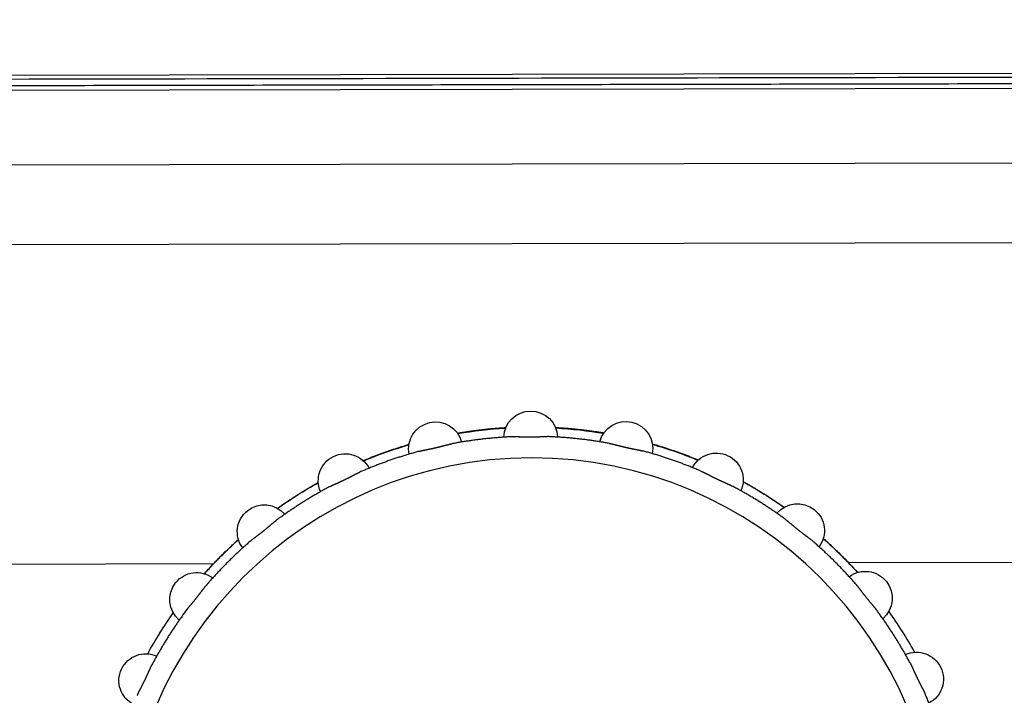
# Model space of a CAD drawing. Header units: millimetres. Extents: x 40090 to 187415, y -53271 to 40260.
# Tile 332 of 406: x 143168 to 143198, y 14484 to 14504. Entities that reach past the tile are written whole.
import ezdxf

# ---------------------------------------------------------------- set-up
doc = ezdxf.new("R2010")
doc.units = ezdxf.units.MM
doc.layers.add('AVM_projektor', color=6, linetype='Continuous')
doc.layers.add('AVM_sp_230VAC', color=170, linetype='Continuous')
doc.styles.add('AVM', font='arial.ttf')
doc.dimstyles.new('AVM-1_50', dxfattribs={"dimscale": 40, "dimtxt": 2.5, "dimasz": 2.5, "dimexe": 1.25, "dimexo": 0.625, "dimtad": 1, "dimdec": 0, "dimrnd": 1, "dimtxsty": 'AVM', "dimcen": 2.5, "dimclrd": 256, "dimclre": 256, "dimclrt": 256, "dimadec": 0, "dimazin": 0, "dimtfac": 1, "dimtdec": 0, "dimtmove": 0, "dimatfit": 3, "dimfxl": 0, "dimarcsym": 0})

# ---------------------------------------------------------------- blocks, each defined once
blk = doc.blocks.new('PT-FW430-bottom')
for p, q in [((-215, 3.285), (-215, 320.97)), ((-212.351, 304.11), (-212.351, 27.667)), ((-209.986, 304.238), (-209.986, 31.031)), ((-200.483, 304.353), (-200.483, 73.888)), ((-214.565, 304.016), (-214.565, 3.544)), ((-200.483, 55.046), (-200.483, 33.278))]:
    blk.add_line(p, q)
blk.add_circle((-191.5, 64.467), 12.109)
for centre, radius, start, end in [((-197.01, 75.909), 0.8, 27.498, 203.9306), ((-191.5, 64.467), 13.017, 118.9863, 125.2982), ((-191.5, 64.467), 13.017, 118.9884, 125.2997), ((-199.418, 74.396), 0.8, 40.3552, 216.7877), ((-191.5, 64.467), 13.017, 131.8472, 138.1556), ((-191.5, 64.467), 13.017, 131.844, 133.6386), ((-201.429, 72.385), 0.8, 53.2123, 229.6448), ((-191.5, 64.467), 13.017, 144.7031, 151.0144), ((-202.942, 69.977), 0.8, 66.0694, 242.502), ((-191.5, 64.467), 13.017, 157.559, 163.8703), ((-203.882, 67.293), 0.8, 78.9266, 255.3591), ((-191.5, 64.467), 13.017, 170.4178, 176.7291), ((-204.2, 64.467), 0.8, 91.7837, 268.2163), ((-191.5, 64.467), 13.017, 183.2709, 189.5822), ((-203.882, 61.641), 0.8, 104.6409, 281.0734), ((-191.5, 64.467), 13.017, 196.1297, 202.4409), ((-202.942, 58.956), 0.8, 117.498, 293.9306), ((-191.5, 64.467), 13.017, 208.9856, 215.3025), ((-201.429, 56.548), 0.8, 130.3552, 306.7877), ((-191.5, 64.467), 13.017, 221.8416, 228.1584), ((-191.5, 64.467), 13.017, 226.3614, 228.1608), ((-199.418, 54.538), 0.8, 143.2123, 319.6448), ((-191.5, 64.467), 13.017, 234.7031, 241.0116), ((-191.5, 64.467), 13.017, 234.7052, 241.0137), ((-197.01, 53.024), 0.8, 156.0694, 332.502)]:
    blk.add_arc(centre, radius, start, end)
for points, start_tangent, end_tangent in [([(-214.9, 320.87), (-214.9, 299.696), (-214.9, 278.521), (-214.899, 257.347), (-214.899, 236.172), (-214.899, 214.997), (-214.899, 193.823), (-214.899, 172.648), (-214.899, 151.474), (-214.899, 130.299), (-214.899, 109.125), (-214.899, 87.95), (-214.899, 66.775), (-214.899, 45.601), (-214.899, 24.426), (-214.899, 3.252)], (0.000001, -1), (0.000001, -1)), ([(-214.697, 3.219), (-214.697, 7.244), (-214.697, 11.27), (-214.697, 15.295), (-214.697, 19.32), (-214.697, 23.345), (-214.697, 27.37), (-214.697, 31.396), (-214.697, 35.421), (-214.697, 39.446), (-214.697, 43.471), (-214.697, 47.497), (-214.697, 51.522), (-214.697, 55.547), (-214.697, 59.572), (-214.697, 63.597), (-214.697, 67.623), (-214.697, 71.648), (-214.697, 75.673), (-214.697, 79.698), (-214.697, 83.724), (-214.697, 87.749), (-214.697, 91.774), (-214.697, 95.799), (-214.697, 99.824), (-214.697, 103.85), (-214.697, 107.875), (-214.697, 111.9), (-214.697, 115.925), (-214.697, 119.951), (-214.697, 123.976), (-214.697, 128.001), (-214.697, 132.026), (-214.697, 136.051), (-214.697, 140.077), (-214.697, 144.102), (-214.697, 148.127), (-214.697, 152.152), (-214.697, 156.178), (-214.697, 160.203), (-214.697, 164.228), (-214.697, 168.253), (-214.697, 172.278), (-214.697, 176.304), (-214.697, 180.329), (-214.698, 184.354), (-214.698, 188.379), (-214.698, 192.405), (-214.698, 196.43), (-214.698, 200.455), (-214.698, 204.48), (-214.698, 208.505), (-214.698, 212.531), (-214.698, 216.556), (-214.698, 220.581), (-214.698, 224.606), (-214.698, 228.632), (-214.698, 232.657), (-214.698, 236.682), (-214.698, 240.707), (-214.698, 244.732), (-214.698, 248.758), (-214.698, 252.783), (-214.698, 256.808), (-214.698, 260.833), (-214.698, 264.859), (-214.698, 268.884), (-214.698, 272.909), (-214.698, 276.934), (-214.698, 280.959), (-214.698, 284.985), (-214.698, 289.01), (-214.698, 293.035), (-214.698, 297.06), (-214.698, 301.086), (-214.698, 305.111)], (-0.000004, 1), (-0.000004, 1)), ([(-196.574, 76.164), (-196.586, 76.158), (-196.599, 76.153), (-196.611, 76.147), (-196.623, 76.141), (-196.636, 76.135), (-196.649, 76.129), (-196.661, 76.123), (-196.674, 76.117), (-196.687, 76.11), (-196.7, 76.103), (-196.714, 76.097), (-196.727, 76.09), (-196.741, 76.083), (-196.755, 76.076), (-196.768, 76.069), (-196.783, 76.061), (-196.797, 76.054), (-196.811, 76.047), (-196.825, 76.039), (-196.84, 76.032), (-196.854, 76.025), (-196.869, 76.017), (-196.884, 76.01), (-196.898, 76.002), (-196.913, 75.995), (-196.928, 75.987), (-196.943, 75.98), (-196.958, 75.972), (-196.973, 75.965), (-196.988, 75.957), (-197.004, 75.95), (-197.019, 75.943), (-197.034, 75.935), (-197.049, 75.928), (-197.064, 75.921), (-197.079, 75.914), (-197.094, 75.907), (-197.109, 75.9), (-197.124, 75.893), (-197.139, 75.886), (-197.154, 75.879), (-197.169, 75.872), (-197.184, 75.865), (-197.199, 75.859), (-197.214, 75.852), (-197.228, 75.845), (-197.243, 75.839), (-197.258, 75.832), (-197.272, 75.826), (-197.286, 75.819), (-197.301, 75.813), (-197.315, 75.807), (-197.328, 75.8), (-197.342, 75.794), (-197.356, 75.788), (-197.369, 75.782), (-197.382, 75.776), (-197.395, 75.77), (-197.408, 75.763), (-197.421, 75.757), (-197.433, 75.751), (-197.446, 75.745), (-197.458, 75.739), (-197.47, 75.733), (-197.481, 75.727)], (-0.917286, -0.39823), (-0.883262, -0.468879)), ([(-199.05, 74.741), (-198.95, 74.814), (-198.849, 74.886), (-198.748, 74.956), (-198.646, 75.026), (-198.543, 75.095), (-198.44, 75.163), (-198.336, 75.23), (-198.231, 75.295), (-198.126, 75.36), (-198.02, 75.424), (-197.913, 75.486), (-197.806, 75.548), (-197.698, 75.609), (-197.59, 75.668), (-197.481, 75.727)], (0.805844, 0.592128), (0.883134, 0.46912)), ([(-199.05, 74.741), (-199.06, 74.733), (-199.071, 74.725), (-199.082, 74.717), (-199.093, 74.709), (-199.104, 74.7), (-199.115, 74.691), (-199.126, 74.682), (-199.137, 74.673), (-199.148, 74.664), (-199.159, 74.655), (-199.171, 74.645), (-199.183, 74.635), (-199.194, 74.625), (-199.206, 74.616), (-199.218, 74.606), (-199.23, 74.595), (-199.242, 74.585), (-199.255, 74.575), (-199.267, 74.564), (-199.279, 74.554), (-199.292, 74.543), (-199.304, 74.533), (-199.317, 74.522), (-199.33, 74.512), (-199.343, 74.501), (-199.356, 74.491), (-199.368, 74.48), (-199.381, 74.469), (-199.395, 74.459), (-199.408, 74.448), (-199.421, 74.437), (-199.434, 74.427), (-199.447, 74.416), (-199.46, 74.406), (-199.473, 74.396), (-199.487, 74.385), (-199.5, 74.375), (-199.513, 74.365), (-199.526, 74.355), (-199.539, 74.345), (-199.552, 74.335), (-199.565, 74.325), (-199.578, 74.315), (-199.591, 74.305), (-199.604, 74.295), (-199.617, 74.285), (-199.63, 74.276), (-199.642, 74.266), (-199.655, 74.257), (-199.667, 74.247), (-199.68, 74.238), (-199.692, 74.228), (-199.704, 74.219), (-199.716, 74.21), (-199.728, 74.201), (-199.74, 74.192), (-199.751, 74.183), (-199.763, 74.174), (-199.774, 74.165), (-199.785, 74.157), (-199.796, 74.148), (-199.806, 74.139), (-199.817, 74.131), (-199.827, 74.122), (-199.837, 74.113)], (-0.805699, -0.592325), (-0.756768, -0.653683)), ([(-201.147, 72.804), (-201.065, 72.897), (-200.983, 72.989), (-200.9, 73.081), (-200.816, 73.171), (-200.731, 73.261), (-200.646, 73.35), (-200.559, 73.439), (-200.472, 73.526), (-200.384, 73.612), (-200.295, 73.698), (-200.205, 73.783), (-200.114, 73.867), (-200.022, 73.95), (-199.93, 74.032), (-199.837, 74.113)], (0.653873, 0.756604), (0.756601, 0.653877)), ([(-200.483, 73.888), (-200.533, 73.84), (-200.583, 73.792), (-200.632, 73.744), (-200.681, 73.695), (-200.729, 73.647), (-200.778, 73.598), (-200.826, 73.549), (-200.873, 73.5), (-200.921, 73.451), (-200.968, 73.401), (-201.015, 73.351), (-201.061, 73.301), (-201.107, 73.251), (-201.153, 73.201), (-201.199, 73.15)], (-0.723708, -0.690106), (-0.667625, -0.744497)), ([(-201.147, 72.804), (-201.155, 72.794), (-201.164, 72.783), (-201.173, 72.773), (-201.181, 72.762), (-201.19, 72.751), (-201.199, 72.74), (-201.208, 72.729), (-201.217, 72.718), (-201.225, 72.706), (-201.234, 72.695), (-201.244, 72.683), (-201.253, 72.671), (-201.262, 72.659), (-201.271, 72.646), (-201.281, 72.634), (-201.29, 72.621), (-201.3, 72.609), (-201.309, 72.596), (-201.319, 72.583), (-201.329, 72.57), (-201.339, 72.557), (-201.349, 72.544), (-201.359, 72.531), (-201.369, 72.518), (-201.379, 72.504), (-201.389, 72.491), (-201.399, 72.478), (-201.41, 72.465), (-201.42, 72.451), (-201.43, 72.438), (-201.441, 72.425), (-201.451, 72.412), (-201.462, 72.399), (-201.472, 72.385), (-201.483, 72.372), (-201.493, 72.359), (-201.504, 72.347), (-201.514, 72.334), (-201.525, 72.321), (-201.535, 72.308), (-201.546, 72.296), (-201.556, 72.283), (-201.567, 72.27), (-201.577, 72.258), (-201.588, 72.246), (-201.598, 72.233), (-201.608, 72.221), (-201.619, 72.209), (-201.629, 72.196), (-201.639, 72.184), (-201.649, 72.173), (-201.659, 72.161), (-201.669, 72.149), (-201.678, 72.138), (-201.688, 72.126), (-201.697, 72.115), (-201.706, 72.103), (-201.716, 72.092), (-201.724, 72.081), (-201.733, 72.07), (-201.742, 72.059), (-201.75, 72.049), (-201.758, 72.038), (-201.767, 72.027), (-201.774, 72.016)], (-0.65366, -0.756788), (-0.592357, -0.805675)), ([(-202.125, 71.991), (-202.158, 71.945), (-202.191, 71.897), (-202.224, 71.85), (-202.257, 71.803), (-202.289, 71.756), (-202.321, 71.708), (-202.353, 71.66), (-202.385, 71.612), (-202.416, 71.564), (-202.448, 71.516), (-202.479, 71.468), (-202.51, 71.419), (-202.54, 71.37), (-202.571, 71.322), (-202.601, 71.273), (-202.631, 71.224), (-202.661, 71.174), (-202.691, 71.125), (-202.72, 71.075), (-202.75, 71.026), (-202.779, 70.976), (-202.807, 70.926), (-202.836, 70.876), (-202.865, 70.825), (-202.893, 70.775)], (-0.57929, -0.815122), (-0.486237, -0.873827)), ([(-202.76, 70.448), (-202.701, 70.557), (-202.642, 70.665), (-202.581, 70.773), (-202.52, 70.88), (-202.457, 70.987), (-202.393, 71.092), (-202.328, 71.198), (-202.263, 71.302), (-202.196, 71.406), (-202.128, 71.51), (-202.059, 71.612), (-201.99, 71.715), (-201.919, 71.816), (-201.847, 71.917), (-201.774, 72.016)], (0.469119, 0.883135), (0.592134, 0.80584)), ([(-202.76, 70.448), (-202.766, 70.436), (-202.772, 70.424), (-202.778, 70.412), (-202.784, 70.4), (-202.791, 70.387), (-202.797, 70.375), (-202.803, 70.362), (-202.809, 70.349), (-202.815, 70.336), (-202.821, 70.322), (-202.827, 70.309), (-202.834, 70.295), (-202.84, 70.281), (-202.846, 70.267), (-202.853, 70.253), (-202.859, 70.238), (-202.866, 70.224), (-202.872, 70.209), (-202.879, 70.194), (-202.886, 70.18), (-202.892, 70.165), (-202.899, 70.15), (-202.906, 70.135), (-202.913, 70.12), (-202.92, 70.105), (-202.927, 70.089), (-202.934, 70.074), (-202.941, 70.059), (-202.948, 70.044), (-202.955, 70.029), (-202.963, 70.013), (-202.97, 69.998), (-202.977, 69.983), (-202.984, 69.968), (-202.992, 69.953), (-202.999, 69.938), (-203.006, 69.923), (-203.014, 69.908), (-203.021, 69.893), (-203.029, 69.879), (-203.036, 69.864), (-203.043, 69.849), (-203.051, 69.835), (-203.058, 69.82), (-203.066, 69.806), (-203.073, 69.791), (-203.08, 69.777), (-203.088, 69.763), (-203.095, 69.749), (-203.102, 69.735), (-203.109, 69.721), (-203.116, 69.707), (-203.123, 69.694), (-203.13, 69.68), (-203.137, 69.667), (-203.143, 69.654), (-203.15, 69.641), (-203.156, 69.628), (-203.163, 69.615), (-203.169, 69.603), (-203.175, 69.59), (-203.18, 69.578), (-203.186, 69.565), (-203.191, 69.553), (-203.197, 69.541)], (-0.468871, -0.883267), (-0.398228, -0.917287)), ([(-203.538, 69.443), (-203.56, 69.39), (-203.582, 69.336), (-203.603, 69.282), (-203.625, 69.229), (-203.646, 69.175), (-203.667, 69.121), (-203.687, 69.067), (-203.708, 69.013), (-203.728, 68.959), (-203.748, 68.905), (-203.768, 68.85), (-203.787, 68.796), (-203.806, 68.741), (-203.825, 68.687), (-203.844, 68.632), (-203.862, 68.577), (-203.88, 68.522), (-203.898, 68.468), (-203.916, 68.413), (-203.934, 68.357), (-203.951, 68.302), (-203.968, 68.247), (-203.985, 68.192), (-204.001, 68.136), (-204.018, 68.081)], (-0.384038, -0.923317), (-0.27917, -0.960242)), ([(-203.809, 67.792), (-203.776, 67.912), (-203.742, 68.03), (-203.707, 68.149), (-203.67, 68.267), (-203.633, 68.385), (-203.594, 68.502), (-203.555, 68.619), (-203.514, 68.736), (-203.472, 68.852), (-203.429, 68.968), (-203.385, 69.084), (-203.339, 69.199), (-203.293, 69.313), (-203.245, 69.427), (-203.197, 69.541)], (0.260841, 0.965382), (0.397972, 0.917398)), ([(-203.809, 67.792), (-203.812, 67.78), (-203.815, 67.767), (-203.819, 67.754), (-203.822, 67.74), (-203.825, 67.727), (-203.828, 67.713), (-203.831, 67.699), (-203.834, 67.685), (-203.837, 67.671), (-203.84, 67.656), (-203.843, 67.642), (-203.846, 67.627), (-203.849, 67.612), (-203.853, 67.597), (-203.856, 67.581), (-203.859, 67.566), (-203.862, 67.55), (-203.865, 67.535), (-203.868, 67.519), (-203.871, 67.503), (-203.875, 67.487), (-203.878, 67.471), (-203.881, 67.455), (-203.885, 67.438), (-203.888, 67.422), (-203.891, 67.406), (-203.895, 67.389), (-203.898, 67.373), (-203.902, 67.357), (-203.906, 67.34), (-203.909, 67.324), (-203.913, 67.307), (-203.917, 67.291), (-203.921, 67.274), (-203.924, 67.258), (-203.928, 67.242), (-203.932, 67.226), (-203.936, 67.21), (-203.94, 67.193), (-203.944, 67.178), (-203.948, 67.162), (-203.952, 67.146), (-203.956, 67.13), (-203.96, 67.114), (-203.964, 67.098), (-203.968, 67.083), (-203.972, 67.067), (-203.976, 67.052), (-203.98, 67.036), (-203.984, 67.021), (-203.987, 67.006), (-203.991, 66.991), (-203.995, 66.976), (-203.999, 66.962), (-204.002, 66.947), (-204.006, 66.933), (-204.009, 66.919), (-204.012, 66.905), (-204.016, 66.891), (-204.019, 66.877), (-204.022, 66.864), (-204.025, 66.85), (-204.028, 66.837), (-204.03, 66.824), (-204.033, 66.811)], (-0.26057, -0.965455), (-0.184129, -0.982902)), ([(-204.24, 64.97), (-204.235, 65.094), (-204.228, 65.217), (-204.22, 65.34), (-204.211, 65.464), (-204.201, 65.587), (-204.189, 65.71), (-204.177, 65.833), (-204.163, 65.956), (-204.148, 66.078), (-204.132, 66.201), (-204.114, 66.323), (-204.096, 66.445), (-204.076, 66.568), (-204.055, 66.689), (-204.033, 66.811)], (0.039484, 0.99922), (0.183854, 0.982954)), ([(-204.348, 66.644), (-204.355, 66.603), (-204.362, 66.562), (-204.368, 66.521), (-204.375, 66.48), (-204.381, 66.438), (-204.388, 66.397), (-204.394, 66.356), (-204.4, 66.315), (-204.406, 66.274), (-204.411, 66.233), (-204.417, 66.191), (-204.422, 66.15), (-204.428, 66.109), (-204.433, 66.068), (-204.438, 66.027), (-204.443, 65.986), (-204.448, 65.944), (-204.452, 65.903), (-204.457, 65.862), (-204.461, 65.821), (-204.466, 65.78), (-204.47, 65.739), (-204.474, 65.697), (-204.478, 65.656), (-204.481, 65.615), (-204.485, 65.574), (-204.488, 65.533), (-204.492, 65.492), (-204.495, 65.45), (-204.498, 65.409), (-204.501, 65.368), (-204.504, 65.327), (-204.506, 65.286), (-204.509, 65.245), (-204.511, 65.203)], (-0.168308, -0.985735), (-0.056967, -0.998376)), ([(-204.24, 64.97), (-204.24, 64.958), (-204.241, 64.946), (-204.241, 64.933), (-204.241, 64.92), (-204.241, 64.907), (-204.241, 64.895), (-204.241, 64.881), (-204.241, 64.868), (-204.241, 64.855), (-204.241, 64.841), (-204.241, 64.827), (-204.24, 64.814), (-204.24, 64.8), (-204.24, 64.785), (-204.239, 64.771), (-204.239, 64.757), (-204.239, 64.742), (-204.238, 64.727), (-204.238, 64.713), (-204.237, 64.698), (-204.237, 64.683), (-204.237, 64.668), (-204.236, 64.653), (-204.236, 64.637), (-204.236, 64.622), (-204.235, 64.607), (-204.235, 64.591), (-204.235, 64.576), (-204.235, 64.56), (-204.234, 64.545), (-204.234, 64.529), (-204.234, 64.514), (-204.234, 64.498), (-204.234, 64.482), (-204.234, 64.467)], (-0.039241, -0.99923), (0.000027, -1)), ([(-204.234, 64.467), (-204.234, 64.445), (-204.234, 64.423), (-204.234, 64.401), (-204.234, 64.38), (-204.235, 64.358), (-204.235, 64.337), (-204.236, 64.315), (-204.236, 64.294), (-204.237, 64.273), (-204.237, 64.252), (-204.238, 64.231), (-204.238, 64.21), (-204.239, 64.189), (-204.239, 64.169), (-204.24, 64.149), (-204.24, 64.129), (-204.241, 64.109), (-204.241, 64.09), (-204.241, 64.071), (-204.241, 64.053), (-204.241, 64.034), (-204.241, 64.016), (-204.241, 63.998), (-204.241, 63.981), (-204.24, 63.963)], (-0.00008, -1), (0.039012, -0.999239)), ([(-204.033, 62.123), (-204.055, 62.244), (-204.076, 62.366), (-204.096, 62.488), (-204.114, 62.61), (-204.132, 62.733), (-204.148, 62.855), (-204.163, 62.978), (-204.177, 63.101), (-204.189, 63.224), (-204.201, 63.347), (-204.211, 63.47), (-204.22, 63.593), (-204.228, 63.716), (-204.235, 63.84), (-204.24, 63.963)], (-0.183851, 0.982954), (-0.039484, 0.99922)), ([(-204.511, 63.731), (-204.509, 63.69), (-204.507, 63.649), (-204.504, 63.608), (-204.501, 63.567), (-204.498, 63.525), (-204.495, 63.484), (-204.492, 63.443), (-204.488, 63.402), (-204.485, 63.361), (-204.481, 63.32), (-204.478, 63.278), (-204.474, 63.237), (-204.47, 63.196), (-204.466, 63.155), (-204.461, 63.114), (-204.457, 63.073), (-204.452, 63.031), (-204.448, 62.99), (-204.443, 62.949), (-204.438, 62.908), (-204.433, 62.867), (-204.428, 62.825), (-204.423, 62.784), (-204.417, 62.743), (-204.411, 62.702), (-204.406, 62.661), (-204.4, 62.62), (-204.394, 62.578), (-204.388, 62.537), (-204.381, 62.496), (-204.375, 62.455), (-204.368, 62.414), (-204.362, 62.373), (-204.355, 62.331), (-204.348, 62.29)], (0.056875, -0.998381), (0.168236, -0.985747)), ([(-204.033, 62.123), (-204.03, 62.11), (-204.028, 62.096), (-204.025, 62.083), (-204.022, 62.07), (-204.019, 62.056), (-204.016, 62.042), (-204.012, 62.029), (-204.009, 62.015), (-204.006, 62), (-204.002, 61.986), (-203.999, 61.972), (-203.995, 61.957), (-203.991, 61.942), (-203.987, 61.927), (-203.983, 61.912), (-203.979, 61.897), (-203.976, 61.881), (-203.972, 61.866), (-203.968, 61.85), (-203.964, 61.834), (-203.96, 61.819), (-203.956, 61.803), (-203.951, 61.787), (-203.947, 61.771), (-203.943, 61.755), (-203.939, 61.738), (-203.936, 61.722), (-203.932, 61.706), (-203.928, 61.689), (-203.924, 61.673), (-203.92, 61.657), (-203.916, 61.64), (-203.912, 61.624), (-203.909, 61.607), (-203.905, 61.591), (-203.902, 61.575), (-203.898, 61.558), (-203.894, 61.542), (-203.891, 61.526), (-203.888, 61.51), (-203.884, 61.494), (-203.881, 61.478), (-203.878, 61.462), (-203.874, 61.446), (-203.871, 61.43), (-203.868, 61.414), (-203.865, 61.398), (-203.862, 61.383), (-203.859, 61.367), (-203.856, 61.352), (-203.852, 61.336), (-203.849, 61.321), (-203.846, 61.306), (-203.843, 61.292), (-203.84, 61.277), (-203.837, 61.263), (-203.834, 61.248), (-203.831, 61.234), (-203.828, 61.221), (-203.825, 61.207), (-203.822, 61.193), (-203.819, 61.18), (-203.815, 61.167), (-203.812, 61.154), (-203.809, 61.141)], (0.184116, -0.982905), (0.260573, -0.965454)), ([(-203.197, 59.393), (-203.245, 59.506), (-203.293, 59.62), (-203.339, 59.735), (-203.385, 59.85), (-203.429, 59.965), (-203.472, 60.081), (-203.514, 60.197), (-203.555, 60.314), (-203.594, 60.431), (-203.633, 60.549), (-203.67, 60.666), (-203.707, 60.785), (-203.742, 60.903), (-203.776, 61.022), (-203.809, 61.141)], (-0.397969, 0.917399), (-0.260841, 0.965382)), ([(-204.018, 60.854), (-204.001, 60.798), (-203.985, 60.743), (-203.968, 60.687), (-203.951, 60.632), (-203.934, 60.577), (-203.916, 60.522), (-203.899, 60.466), (-203.881, 60.412), (-203.862, 60.357), (-203.844, 60.302), (-203.825, 60.247), (-203.806, 60.193), (-203.787, 60.138), (-203.768, 60.084), (-203.748, 60.029), (-203.728, 59.975), (-203.708, 59.921), (-203.687, 59.867), (-203.667, 59.813), (-203.646, 59.759), (-203.625, 59.705), (-203.603, 59.651), (-203.582, 59.597), (-203.56, 59.544), (-203.538, 59.49)], (0.279114, -0.960258), (0.384055, -0.92331)), ([(-203.197, 59.393), (-203.191, 59.381), (-203.186, 59.368), (-203.18, 59.356), (-203.175, 59.344), (-203.169, 59.331), (-203.162, 59.318), (-203.156, 59.305), (-203.15, 59.293), (-203.143, 59.279), (-203.137, 59.266), (-203.13, 59.253), (-203.123, 59.24), (-203.116, 59.226), (-203.109, 59.212), (-203.102, 59.198), (-203.095, 59.184), (-203.087, 59.17), (-203.08, 59.156), (-203.073, 59.141), (-203.065, 59.127), (-203.058, 59.113), (-203.05, 59.098), (-203.043, 59.083), (-203.035, 59.068), (-203.028, 59.054), (-203.02, 59.039), (-203.013, 59.024), (-203.006, 59.009), (-202.998, 58.994), (-202.991, 58.978), (-202.983, 58.963), (-202.976, 58.948), (-202.969, 58.933), (-202.961, 58.918), (-202.954, 58.903), (-202.947, 58.888), (-202.94, 58.872), (-202.933, 58.857), (-202.926, 58.842), (-202.919, 58.827), (-202.912, 58.813), (-202.905, 58.798), (-202.899, 58.783), (-202.892, 58.768), (-202.885, 58.753), (-202.879, 58.738), (-202.872, 58.724), (-202.865, 58.709), (-202.859, 58.695), (-202.853, 58.68), (-202.846, 58.666), (-202.84, 58.652), (-202.834, 58.638), (-202.827, 58.625), (-202.821, 58.611), (-202.815, 58.598), (-202.809, 58.584), (-202.803, 58.571), (-202.797, 58.559), (-202.791, 58.546), (-202.784, 58.534), (-202.778, 58.521), (-202.772, 58.509), (-202.766, 58.497), (-202.76, 58.486)], (0.398216, -0.917292), (0.468886, -0.883259)), ([(-201.774, 56.917), (-201.847, 57.017), (-201.919, 57.118), (-201.99, 57.219), (-202.059, 57.321), (-202.128, 57.424), (-202.196, 57.527), (-202.263, 57.631), (-202.328, 57.736), (-202.393, 57.841), (-202.457, 57.947), (-202.52, 58.053), (-202.581, 58.161), (-202.642, 58.268), (-202.701, 58.377), (-202.76, 58.485)], (-0.592134, 0.80584), (-0.469121, 0.883134)), ([(-202.893, 58.158), (-202.864, 58.108), (-202.836, 58.058), (-202.807, 58.007), (-202.778, 57.957), (-202.749, 57.907), (-202.72, 57.858), (-202.691, 57.808), (-202.661, 57.759), (-202.631, 57.71), (-202.601, 57.66), (-202.571, 57.612), (-202.54, 57.563), (-202.509, 57.514), (-202.479, 57.466), (-202.447, 57.417), (-202.416, 57.369), (-202.385, 57.321), (-202.353, 57.273), (-202.321, 57.225), (-202.289, 57.178), (-202.256, 57.13), (-202.224, 57.083), (-202.191, 57.036), (-202.158, 56.989), (-202.125, 56.942)], (0.486268, -0.87381), (0.579321, -0.815099)), ([(-201.774, 56.917), (-201.767, 56.906), (-201.758, 56.896), (-201.75, 56.885), (-201.742, 56.874), (-201.733, 56.863), (-201.724, 56.852), (-201.715, 56.841), (-201.706, 56.83), (-201.697, 56.819), (-201.688, 56.807), (-201.678, 56.796), (-201.668, 56.784), (-201.659, 56.772), (-201.649, 56.761), (-201.639, 56.749), (-201.629, 56.737), (-201.618, 56.724), (-201.608, 56.712), (-201.598, 56.7), (-201.587, 56.687), (-201.577, 56.675), (-201.566, 56.662), (-201.556, 56.65), (-201.545, 56.637), (-201.534, 56.624), (-201.524, 56.611), (-201.513, 56.598), (-201.502, 56.585), (-201.492, 56.572), (-201.481, 56.559), (-201.471, 56.546), (-201.46, 56.533), (-201.45, 56.52), (-201.439, 56.506), (-201.429, 56.493), (-201.419, 56.48), (-201.408, 56.467), (-201.398, 56.454), (-201.388, 56.441), (-201.378, 56.428), (-201.368, 56.415), (-201.358, 56.402), (-201.348, 56.389), (-201.338, 56.376), (-201.328, 56.363), (-201.319, 56.35), (-201.309, 56.337), (-201.299, 56.324), (-201.29, 56.312), (-201.28, 56.299), (-201.271, 56.287), (-201.262, 56.275), (-201.252, 56.262), (-201.243, 56.25), (-201.234, 56.239), (-201.225, 56.227), (-201.216, 56.216), (-201.208, 56.204), (-201.199, 56.193), (-201.19, 56.182), (-201.181, 56.171), (-201.173, 56.161), (-201.164, 56.15), (-201.155, 56.14), (-201.147, 56.13)], (0.592359, -0.805674), (0.653675, -0.756775)), ([(-199.837, 54.82), (-199.93, 54.901), (-200.022, 54.983), (-200.114, 55.067), (-200.205, 55.15), (-200.294, 55.235), (-200.384, 55.321), (-200.472, 55.408), (-200.559, 55.495), (-200.646, 55.583), (-200.731, 55.672), (-200.816, 55.762), (-200.9, 55.853), (-200.983, 55.944), (-201.065, 56.037), (-201.147, 56.13)], (-0.756604, 0.653873), (-0.653875, 0.756602)), ([(-201.198, 55.783), (-201.153, 55.732), (-201.107, 55.682), (-201.061, 55.632), (-201.014, 55.582), (-200.967, 55.532), (-200.92, 55.483), (-200.873, 55.433), (-200.825, 55.384), (-200.777, 55.335), (-200.729, 55.287), (-200.681, 55.238), (-200.632, 55.19), (-200.583, 55.142), (-200.533, 55.094), (-200.483, 55.046)], (0.667664, -0.744463), (0.723708, -0.690106)), ([(-199.837, 54.82), (-199.827, 54.811), (-199.817, 54.803), (-199.806, 54.794), (-199.795, 54.785), (-199.785, 54.777), (-199.774, 54.768), (-199.762, 54.759), (-199.751, 54.75), (-199.74, 54.741), (-199.728, 54.732), (-199.716, 54.723), (-199.704, 54.714), (-199.692, 54.705), (-199.68, 54.696), (-199.667, 54.686), (-199.654, 54.677), (-199.642, 54.667), (-199.629, 54.657), (-199.616, 54.648), (-199.603, 54.638), (-199.59, 54.628), (-199.577, 54.618), (-199.564, 54.608), (-199.551, 54.598), (-199.538, 54.588), (-199.524, 54.578), (-199.511, 54.567), (-199.498, 54.557), (-199.485, 54.547), (-199.471, 54.536), (-199.458, 54.526), (-199.445, 54.515), (-199.432, 54.505), (-199.419, 54.494), (-199.406, 54.484), (-199.393, 54.473), (-199.38, 54.463), (-199.367, 54.452), (-199.354, 54.442), (-199.341, 54.431), (-199.329, 54.421), (-199.316, 54.41), (-199.304, 54.4), (-199.291, 54.39), (-199.279, 54.379), (-199.266, 54.369), (-199.254, 54.358), (-199.242, 54.348), (-199.23, 54.338), (-199.218, 54.328), (-199.206, 54.318), (-199.194, 54.308), (-199.182, 54.298), (-199.171, 54.288), (-199.159, 54.279), (-199.148, 54.27), (-199.137, 54.26), (-199.126, 54.251), (-199.114, 54.242), (-199.104, 54.234), (-199.093, 54.225), (-199.082, 54.217), (-199.071, 54.208), (-199.06, 54.2), (-199.05, 54.192)], (0.756788, -0.65366), (0.805678, -0.592354)), ([(-197.481, 53.207), (-197.59, 53.265), (-197.698, 53.325), (-197.806, 53.385), (-197.913, 53.447), (-198.02, 53.51), (-198.126, 53.574), (-198.231, 53.638), (-198.336, 53.704), (-198.44, 53.771), (-198.543, 53.839), (-198.646, 53.907), (-198.748, 53.977), (-198.849, 54.048), (-198.95, 54.12), (-199.05, 54.192)], (-0.883134, 0.469121), (-0.80584, 0.592133)), ([(-197.481, 53.207), (-197.47, 53.201), (-197.458, 53.195), (-197.446, 53.188), (-197.433, 53.182), (-197.421, 53.176), (-197.408, 53.17), (-197.395, 53.164), (-197.382, 53.158), (-197.369, 53.152), (-197.355, 53.146), (-197.342, 53.139), (-197.328, 53.133), (-197.314, 53.127), (-197.3, 53.12), (-197.286, 53.114), (-197.272, 53.108), (-197.257, 53.101), (-197.242, 53.094), (-197.228, 53.088), (-197.213, 53.081), (-197.198, 53.074), (-197.183, 53.068), (-197.168, 53.061), (-197.153, 53.054), (-197.138, 53.047), (-197.123, 53.04), (-197.108, 53.033), (-197.092, 53.026), (-197.077, 53.019), (-197.062, 53.012), (-197.047, 53.004), (-197.031, 52.997), (-197.016, 52.99), (-197.001, 52.982), (-196.986, 52.975), (-196.971, 52.968), (-196.956, 52.96), (-196.941, 52.953), (-196.927, 52.946), (-196.912, 52.938), (-196.897, 52.931), (-196.883, 52.923), (-196.868, 52.916), (-196.853, 52.908), (-196.839, 52.901), (-196.825, 52.894), (-196.81, 52.886), (-196.796, 52.879), (-196.782, 52.872), (-196.768, 52.865), (-196.754, 52.857), (-196.741, 52.85), (-196.727, 52.844), (-196.714, 52.837), (-196.7, 52.83), (-196.687, 52.823), (-196.674, 52.817), (-196.661, 52.81), (-196.648, 52.804), (-196.636, 52.798), (-196.623, 52.792), (-196.611, 52.786), (-196.599, 52.781), (-196.586, 52.775), (-196.574, 52.77)], (0.883261, -0.468882), (0.917287, -0.398228)), ([(-194.826, 52.158), (-194.945, 52.191), (-195.064, 52.225), (-195.182, 52.26), (-195.3, 52.296), (-195.418, 52.334), (-195.536, 52.372), (-195.653, 52.412), (-195.769, 52.453), (-195.886, 52.495), (-196.001, 52.538), (-196.117, 52.582), (-196.232, 52.627), (-196.346, 52.674), (-196.461, 52.721), (-196.574, 52.77)], (-0.96538, 0.260848), (-0.917398, 0.397972))]:
    blk.add_spline(points, degree=3, dxfattribs=dict(start_tangent=start_tangent, end_tangent=end_tangent))

msp = doc.modelspace()

# ---------------------------------------------------------------- block references
at = {"layer": 'AVM_projektor', "xscale": -1, "rotation": 90.11045350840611}
msp.add_blockref('PT-FW430-bottom', (143248.339, 14287.489), dxfattribs=at)

# ---------------------------------------------------------------- leaders
at = {"layer": 'AVM_sp_230VAC', "annotation_type": 0, "has_hookline": 1, "hookline_direction": 0, "text_width": 3632.333}
for points in [[(138090.085, 19236.034), (140699.942, 11086.442), (140799.942, 11086.442)], [(138090.085, 14949.608), (139688.712, 8001.544), (139788.712, 8001.544)]]:
    msp.add_leader(points, dimstyle='AVM-1_50', override={"dimgap": 0.625, "dimtad": 0}, dxfattribs=at)

doc.saveas('drawing.dxf')
